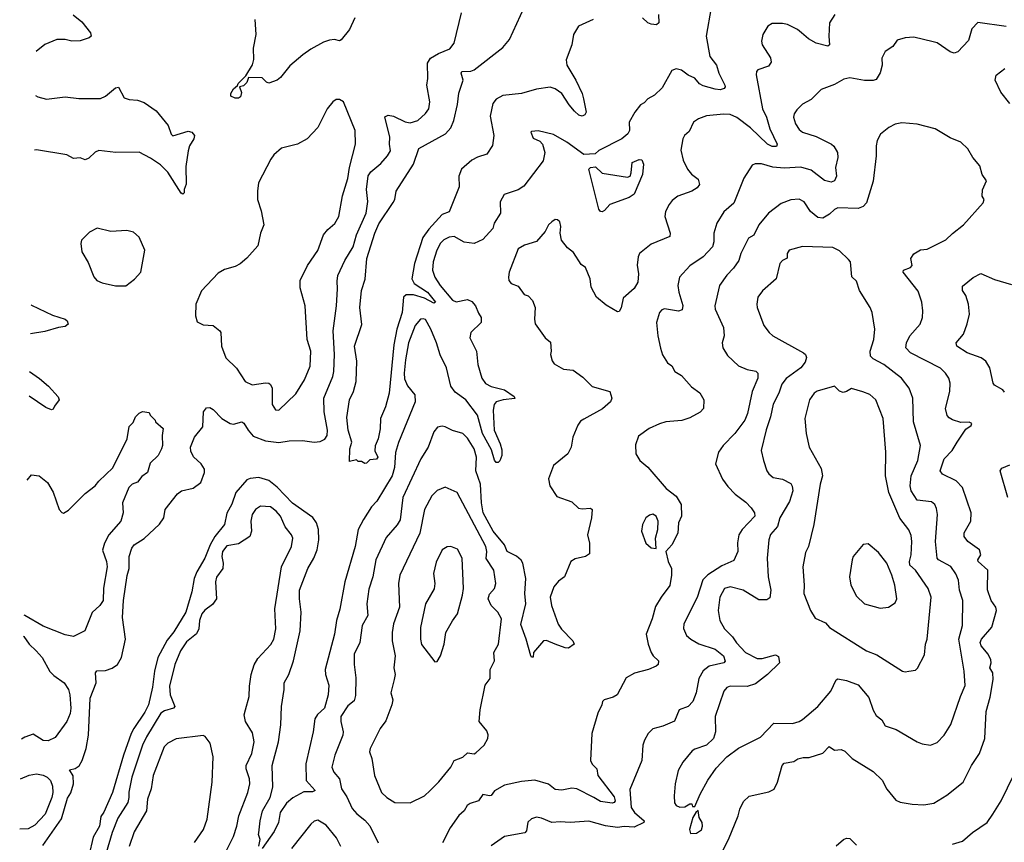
# Model space of a CAD drawing. Extents: x 2056909 to 2160450, y 827444 to 1016825.
# Tile 367 of 501: x 2059695 to 2065543, y 982438 to 987323. Entities that reach past the tile are written whole.
import ezdxf

# ---------------------------------------------------------------- set-up
doc = ezdxf.new("R2010")
doc.units = 0

msp = doc.modelspace()

# ---------------------------------------------------------------- linework, layer by layer
at = {"layer": '0CON10XD'}
for points in [[(2061913.1, 986236.9), (2061922.9, 986255), (2061930.8, 986305), (2062034.3, 986465.7), (2062065, 986558), (2062224, 986646), (2062255, 986680.8), (2062274.3, 986725.7), (2062295, 986820), (2062302.8, 986887.2), (2062328.6, 986965), (2062317.3, 987005), (2062321.4, 987015), (2062375, 987017.2), (2062395, 987026.5), (2062565, 987159.2), (2062604.1, 987205), (2062713.9, 987445)], [(2060012.4, 987352.4), (2060065, 987310), (2060116.7, 987245), (2060120, 987225), (2060107.5, 987215), (2060055, 987198.6), (2060005, 987195.8), (2059965, 987205.5), (2059915, 987206.4), (2059845, 987175.6), (2059793.9, 987134.7)], [(2059831.7, 982418.3), (2059942.6, 982577.4), (2059979.9, 982700.1), (2059998.4, 982731.6), (2060013.9, 982785), (2060012.2, 982832.2), (2059991.2, 982868.8), (2060025, 982876.2), (2060048.3, 982891.7), (2060067.1, 982925), (2060089.8, 982995), (2060103.7, 983073.7), (2060113.9, 983295), (2060148.8, 983385), (2060144.5, 983445.5), (2060153.8, 983456.2), (2060205, 983458.9), (2060245, 983471.8), (2060276.7, 983495), (2060300.3, 983535), (2060323.3, 983645), (2060306.2, 983773.8), (2060311.7, 983875), (2060333.4, 984023.4), (2060344.8, 984065.2), (2060345.9, 984135), (2060361.1, 984185), (2060376.1, 984203.9), (2060435, 984241.6), (2060525, 984327.8), (2060550.4, 984365), (2060559.5, 984415), (2060631.7, 984508.3), (2060656.1, 984526.1), (2060725, 984540.6), (2060770.6, 984575), (2060793.5, 984635), (2060792.5, 984655), (2060772.2, 984685), (2060727.1, 984727.1), (2060711.5, 984761.5), (2060709.3, 984785), (2060732.9, 984845), (2060783.6, 984905), (2060786.2, 984993.8), (2060805, 985018), (2060825, 985020.8), (2060845, 985007.5), (2060895, 984954.5), (2060945, 984925.7), (2060965, 984922), (2061015.3, 984935.3), (2061027.4, 984927.4), (2061051.8, 984885), (2061081, 984851), (2061155, 984821.9), (2061235, 984813.3), (2061295, 984823.3), (2061374.6, 984824.6), (2061445, 984814.5), (2061480.7, 984819.3), (2061507.2, 984832.8), (2061521.1, 984855), (2061523.8, 984885), (2061503.4, 984995), (2061501.5, 985075), (2061555.3, 985204.7), (2061561.1, 985235), (2061565.8, 985334.2), (2061556.8, 985475), (2061576.7, 985625), (2061583.6, 985725), (2061580.7, 985770.7), (2061584.5, 985805), (2061626.9, 985893.1), (2061676.6, 985975), (2061696, 986045), (2061752.7, 986175), (2061763, 986243), (2061754.7, 986315), (2061765, 986395.7), (2061781, 986419), (2061840.2, 986469.8), (2061880, 986515), (2061896.9, 986545), (2061891.5, 986585), (2061894.5, 986625), (2061863.3, 986746.7), (2061883.6, 986756.4), (2061915, 986750.8), (2061985, 986716.7), (2062015, 986710), (2062060, 986725), (2062105, 986765.8), (2062124.4, 986795), (2062131.4, 986835), (2062114.2, 986935), (2062120, 986975), (2062117.5, 987065), (2062134.2, 987095), (2062182.3, 987122.3), (2062249.8, 987150.2), (2062275, 987183.8), (2062319.2, 987365)], [(2063802, 987395), (2063772.5, 987225), (2063793.3, 987105), (2063833.6, 987053.6), (2063847.3, 987005), (2063882.5, 986935), (2063885.8, 986924.2), (2063880, 986915), (2063855, 986907.8), (2063825, 986910.4), (2063755, 986930), (2063732.7, 986942.7), (2063705, 986976.1), (2063664.8, 986994.8), (2063625, 987024.3), (2063595, 987032), (2063568.6, 987021.4), (2063510.9, 986919.1), (2063465.6, 986874.4), (2063425, 986854.2), (2063405, 986829.2), (2063382.5, 986817.5), (2063348, 986775), (2063314.2, 986715), (2063317.5, 986665), (2063306.9, 986645), (2063270.9, 986615), (2063135, 986546.4), (2063112.4, 986527.6), (2063045, 986522), (2062945, 986596.7), (2062865, 986641.2), (2062775, 986662.5), (2062735, 986660), (2062730, 986655), (2062745, 986620), (2062785, 986602.5), (2062800, 986585), (2062813.9, 986533.9), (2062804.2, 986485), (2062690, 986335), (2062655, 986313.3), (2062572.5, 986285), (2062548.3, 986241.7), (2062551.2, 986175), (2062514, 986116), (2062505, 986084.3), (2062445, 986018.6), (2062395, 985994.3), (2062335, 986001.4), (2062275, 986035.6), (2062245, 986031.5), (2062215, 986016.5), (2062193.5, 985996.5), (2062171.8, 985955), (2062150.9, 985885), (2062146.4, 985835), (2062161.2, 985795), (2062191.8, 985745), (2062265, 985657.1), (2062287.6, 985647.6), (2062355, 985661.9), (2062380.3, 985650.3), (2062402.5, 985625), (2062419.7, 985579.7), (2062436, 985555), (2062435.8, 985525), (2062375, 985466), (2062369.1, 985435), (2062408.9, 985355), (2062415.5, 985275.5), (2062440.6, 985195), (2062462.5, 985162.5), (2062495, 985144.6), (2062575, 985126), (2062632.5, 985085), (2062636, 985074), (2062566.7, 985066.7), (2062524.3, 985055), (2062512.7, 985037.3), (2062507.8, 985005), (2062514.1, 984885), (2062548.8, 984805), (2062558, 984768), (2062557.8, 984735), (2062546.1, 984703.9), (2062536.7, 984693.3), (2062525, 984693.3), (2062515, 984707.5), (2062498.2, 984768.2), (2062443, 984865), (2062414.5, 984974.5), (2062345.9, 985065), (2062282, 985112), (2062256.1, 985146.1), (2062230.5, 985255), (2062192.5, 985332.5), (2062171.3, 985405), (2062137.2, 985485), (2062105, 985542), (2062092.3, 985547.7), (2062075, 985544), (2062043.3, 985506.7), (2062005, 985403.8), (2061986.9, 985303.1), (2061978.9, 985225), (2061981.3, 985191.3), (2061998.3, 985148.2), (2062041.4, 985095), (2062044.5, 985055), (2061945, 984813.3), (2061926.9, 984753.1), (2061921.6, 984665), (2061906.7, 984615), (2061817.1, 984465), (2061785, 984430), (2061736.2, 984355), (2061705.3, 984295), (2061687.6, 984195), (2061625.6, 983985), (2061597.1, 983822.9), (2061577.6, 983755), (2061564.1, 983675), (2061509.5, 983465), (2061511.2, 983435), (2061531.1, 983371.1), (2061526.7, 983315), (2061504.6, 983235), (2061463.3, 983196.7), (2061449.1, 983170.9), (2061438.8, 983095), (2061395.6, 982905), (2061397.5, 982805), (2061449.2, 982745), (2061435, 982737.8), (2061382.9, 982737.1), (2061317.7, 982702.3), (2061279.6, 982670.4), (2061242.5, 982615), (2061232.2, 982555), (2061206.7, 982503.3), (2061135, 982402)], [(2064535.8, 987355), (2064505.6, 987305), (2064501.5, 987225), (2064505.7, 987175), (2064495, 987166), (2064425, 987184.5), (2064379.9, 987209.9), (2064339.2, 987245), (2064315, 987265.7), (2064255, 987295.7), (2064225, 987301.4), (2064165, 987300), (2064138.8, 987285), (2064108, 987235), (2064100.8, 987195), (2064104.2, 987175), (2064155, 987097.5), (2064158.3, 987071.7), (2064142.3, 987047.7), (2064078.8, 987025), (2064071.2, 987015), (2064070, 986995), (2064107.8, 986795), (2064130.4, 986745), (2064150.4, 986675), (2064194.4, 986585), (2064189.5, 986570.5), (2064165, 986569.6), (2064136.2, 986585), (2064035, 986681.9), (2063955, 986742.3), (2063915, 986759.6), (2063875, 986762.2), (2063775, 986751.5), (2063726.1, 986733.9), (2063696.1, 986713.9), (2063670.9, 986659.1), (2063644.5, 986635.5), (2063633.7, 986616.3), (2063621.7, 986548.3), (2063635, 986490), (2063660.9, 986435), (2063685, 986406.7), (2063725, 986375.7), (2063733.1, 986345), (2063719.2, 986325), (2063686.2, 986305), (2063604.6, 986275.4), (2063571.1, 986248.9), (2063552.9, 986225), (2063530.8, 986185), (2063526.9, 986155), (2063558.1, 986055), (2063557.5, 986035), (2063445, 985990.8), (2063375.7, 985934.3), (2063367.5, 985915), (2063362.5, 985865), (2063370.8, 985815), (2063366.9, 985765), (2063345, 985728), (2063280.3, 985669.7), (2063267, 985613), (2063255, 985590), (2063245, 985588.8), (2063178.3, 985628.3), (2063120, 985675), (2063089.2, 985735), (2063082.9, 985785), (2063055, 985852.5), (2063030.5, 985870.5), (2062985, 985940), (2062948.3, 985968.3), (2062914, 986015), (2062906, 986055), (2062908.8, 986095), (2062903.6, 986123.6), (2062890, 986135), (2062875, 986136.7), (2062855, 986123.3), (2062836, 986105), (2062816.7, 986065), (2062764.1, 986005.9), (2062692.5, 985985), (2062655, 985962.5), (2062602, 985825), (2062598, 985795), (2062601.2, 985775), (2062615, 985756.2), (2062655, 985740), (2062692.3, 985692.3), (2062715, 985683.3), (2062740, 985655), (2062756.2, 985615), (2062751.9, 985545), (2062756.8, 985516.8), (2062816.2, 985435), (2062847.7, 985407.7), (2062852.5, 985355), (2062847.5, 985335), (2062858.3, 985298.3), (2062870.5, 985280.5), (2062925, 985248.8), (2062982.7, 985242.7), (2063040.3, 985200.3), (2063095, 985146), (2063200, 985115), (2063211.2, 985075), (2063203.8, 985055), (2063156.8, 985013.2), (2063045, 984951.5), (2063025, 984939.2), (2063010, 984915), (2062981.4, 984845), (2062970, 984785), (2062950.8, 984745), (2062865, 984676.7), (2062836.4, 984596.4), (2062843.8, 984555), (2062885, 984491.2), (2062975, 984460), (2063015, 984423.3), (2063035, 984418.8), (2063085, 984423.3), (2063096, 984415), (2063091.2, 984365), (2063068, 984265), (2063078.5, 984215), (2063079.5, 984150.5), (2063055, 984136), (2062995, 984121.4), (2062968.8, 984105), (2062930, 984015), (2062895, 983988.8), (2062867.1, 983955), (2062846.5, 983895), (2062852.9, 983845), (2062893, 983733), (2062913.6, 983703.6), (2062980.8, 983635), (2062988, 983615), (2062955, 983591.9), (2062935, 983593.3), (2062875, 983614.4), (2062825, 983637.5), (2062805.7, 983634.3), (2062747.5, 983565), (2062745, 983537.5), (2062735, 983537.5), (2062730, 983545), (2062704.1, 983644.1), (2062671.3, 983731.3), (2062701.1, 983855), (2062694.7, 983915), (2062702.2, 984005), (2062683.5, 984095), (2062672.9, 984112.9), (2062646.6, 984136.6), (2062590.5, 984165), (2062574.2, 984205), (2062507.5, 984285), (2062448.6, 984395), (2062437.7, 984455), (2062432.9, 984565), (2062404.7, 984645), (2062408.4, 984725), (2062393.8, 984775), (2062355, 984838), (2062326.2, 984865), (2062265, 984884.3), (2062222.5, 984905), (2062205, 984910), (2062177, 984903), (2062155, 984876.2), (2062122.2, 984785), (2062076.9, 984715), (2061970.7, 984485), (2061955, 984354), (2061936.3, 984323.7), (2061871.4, 984248.6), (2061811.2, 984115), (2061793.3, 984015), (2061769.3, 983940.7), (2061757.9, 983855), (2061762.7, 983785), (2061729.5, 983725), (2061714.5, 983625), (2061682.5, 983555), (2061680.9, 983495), (2061690.9, 983415), (2061689.1, 983309.1), (2061681.4, 983278.6), (2061645, 983249.2), (2061602.7, 983185), (2061601.8, 983155), (2061615.6, 983095), (2061614.5, 983075), (2061567.3, 982955), (2061549.5, 982885), (2061560, 982855), (2061594.7, 982814.7), (2061606.6, 982755), (2061637.5, 982707.5), (2061669.2, 982639.3), (2061696.8, 982606.8), (2061745, 982570.5), (2061775.2, 982535.2), (2061825, 982435.8)], [(2063489.2, 987355), (2063491.2, 987305), (2063477.3, 987292.7), (2063445, 987296.7), (2063426, 987305), (2063394.4, 987335)], [(2061686, 987335), (2061654.3, 987265.7), (2061605, 987204), (2061595, 987198.6), (2061564.1, 987205.9), (2061535, 987201.2), (2061500.5, 987189.5), (2061425, 987148), (2061376.2, 987115), (2061300.3, 987049.7), (2061245, 986980), (2061225, 986963.8), (2061175, 986946.7), (2061161.7, 986951.7), (2061135, 986977.5), (2061055, 986980), (2061045, 986950), (2061025, 986930), (2061000, 986925), (2061011.7, 986891.7), (2061007.5, 986865), (2060995, 986856.7), (2060975, 986856.7), (2060948.3, 986868.3), (2060950, 986885), (2060965, 986913.3), (2060988.3, 986931.7), (2060992.5, 986945), (2061039.3, 986990.7), (2061077.5, 987055), (2061086.4, 987086.4), (2061083.8, 987155), (2061100, 987235), (2061093.8, 987325)], [(2063102, 987325), (2063015, 987284.3), (2062984.5, 987235), (2062974.5, 987175), (2062940.5, 987085), (2062945, 987053.8), (2062998.1, 986965), (2063036.2, 986885), (2063043.9, 986853.9), (2063060.6, 986775), (2063051.5, 986758.5), (2063035, 986750.8), (2063016.5, 986756.5), (2062990, 986780), (2062958, 986818), (2062915, 986885.4), (2062875, 986912.3), (2062845, 986922.3), (2062765, 986910.9), (2062674.8, 986885.2), (2062565, 986873.6), (2062525, 986852.2), (2062504.7, 986825), (2062488.7, 986751.3), (2062511.4, 986635), (2062502.9, 986577.1), (2062470.6, 986525), (2062415, 986506.6), (2062381.5, 986488.5), (2062319.7, 986435), (2062303, 986395), (2062305, 986330.6), (2062245, 986182), (2062203.7, 986166.3), (2062125, 986078.8), (2062089.7, 986030.3), (2062039.9, 985875), (2062024.2, 985784.3), (2062037.1, 985757.1), (2062117.2, 985705), (2062163.8, 985645), (2062155, 985640), (2062099.5, 985669.5), (2062035, 985690), (2061990.9, 985689.1), (2061974.2, 985675), (2061965.9, 985585), (2061934.2, 985485.8), (2061918.3, 985391.7), (2061888.9, 985105), (2061867.5, 985025), (2061837.8, 984955), (2061836.9, 984893.1), (2061824, 984835), (2061807.1, 984792.9), (2061805, 984762.5), (2061821.9, 984725), (2061815, 984713.3), (2061775, 984710), (2061755, 984690), (2061745, 984687.5), (2061725, 984700), (2061705, 984700), (2061695, 984710), (2061655, 984700), (2061655.6, 984775), (2061668, 984815), (2061645.6, 984885), (2061638.8, 984961.2), (2061653.9, 985066.1), (2061677.1, 985115), (2061693.1, 985175), (2061697.5, 985295), (2061684.4, 985385), (2061727.3, 985512.7), (2061715.6, 985615), (2061724.6, 985715), (2061747.1, 985782.9), (2061756.7, 985905), (2061803.8, 986055), (2061828, 986112), (2061913.1, 986236.9)], [(2065555, 987282), (2065385, 987307.5), (2065350.5, 987269.5), (2065330.3, 987199.7), (2065267, 987133), (2065245, 987124.3), (2065221.8, 987131.8), (2065145, 987185.8), (2065121.2, 987191.2), (2065005, 987220), (2064955, 987215.8), (2064907.3, 987202.7), (2064881.2, 987165), (2064835.8, 987134.2), (2064815.9, 987094.1), (2064816.8, 987053.2), (2064805, 987007.5), (2064782.6, 986967.4), (2064765, 986961.5), (2064712.2, 986962.2), (2064625, 986978.2), (2064589.4, 986970.6), (2064535, 986938.6), (2064455, 986908.1), (2064395, 986850), (2064345, 986820.8), (2064311.1, 986788.9), (2064294.4, 986765), (2064291.1, 986745), (2064301.9, 986705), (2064325, 986671.1), (2064345, 986654.5), (2064425, 986628.8), (2064516, 986585), (2064531.4, 986571.4), (2064551.9, 986535), (2064554.3, 986505), (2064540.6, 986445), (2064547.1, 986395), (2064534.4, 986365.6), (2064515, 986359.2), (2064475, 986368.1), (2064395, 986429.6), (2064335, 986447.3), (2064235, 986440.7), (2064168.4, 986448.4), (2064101.9, 986468.1), (2064062.7, 986467.3), (2064045, 986460), (2063997, 986383), (2063937.1, 986232.9), (2063877.2, 986182.8), (2063835.7, 986115), (2063818, 986055), (2063817.8, 986005), (2063810.6, 985975), (2063755, 985915.7), (2063675, 985861.4), (2063614.3, 985795), (2063604.5, 985745), (2063609.1, 985705), (2063634.4, 985625.6), (2063630.3, 985599.7), (2063608.3, 985591.7), (2063525, 985605.5), (2063509.6, 985600.4), (2063494.4, 985585), (2063477.8, 985525), (2063485.6, 985445), (2063501.8, 985371.8), (2063513.2, 985333.2), (2063543.3, 985285), (2063567.7, 985267.7), (2063586.7, 985235), (2063625, 985211.2), (2063685, 985143.8), (2063735, 985106.7), (2063759.2, 985065), (2063756, 985015), (2063737.2, 984992.8), (2063675, 984959.2), (2063627.2, 984942.8), (2063532.5, 984935), (2063495, 984924.3), (2063433.3, 984895), (2063370.5, 984849.5), (2063351.7, 984798.3), (2063354.2, 984745), (2063379.2, 984705), (2063426, 984666), (2063535, 984540), (2063594.5, 984494.5), (2063624, 984445), (2063626, 984375), (2063608, 984335), (2063603.8, 984275), (2063568.8, 984205), (2063532.5, 984165), (2063546, 984105), (2063566.7, 984065), (2063565.9, 984024.1), (2063557.3, 983962.7), (2063506, 983895), (2063472.1, 983837.9), (2063452.5, 983765), (2063416.2, 983675), (2063426.9, 983615), (2063445.6, 983565), (2063457.5, 983545), (2063490, 983515), (2063487.5, 983495), (2063475.7, 983484.3), (2063430, 983465), (2063346.9, 983443.1), (2063298, 983415), (2063244, 983315), (2063220.7, 983299.3), (2063166.1, 983283.9), (2063156.7, 983275), (2063153.3, 983255), (2063128.8, 983205), (2063094, 983085), (2063084.6, 982925), (2063095, 982902.9), (2063123.1, 982875), (2063129.6, 982835), (2063225, 982709.2), (2063231.2, 982685), (2063225, 982673.9), (2063215, 982670.7), (2063145, 982681.1), (2063104.4, 982705), (2063005, 982755.5), (2062975, 982760.5), (2062915, 982748.6), (2062875, 982752.5), (2062835, 982784.2), (2062755, 982807.1), (2062675, 982800), (2062575, 982778), (2062515.7, 982744.3), (2062495, 982716.7), (2062485, 982713.8), (2062445, 982722.5), (2062420, 982685), (2062371.4, 982668.6), (2062353.6, 982656.4), (2062336, 982625), (2062302.6, 982597.4), (2062251.4, 982525), (2062205.8, 982435)], [(2065575.7, 986825), (2065522.7, 986892.7), (2065488, 986965), (2065495, 986993.3), (2065545.9, 987034.1)], [(2059789.1, 986872.7), (2059803.3, 986865), (2059855, 986852.2), (2059965, 986864.3), (2060045.9, 986855.9), (2060175, 986856), (2060205, 986870), (2060265, 986918), (2060283, 986923), (2060315, 986860), (2060345, 986848.6), (2060395, 986845.6), (2060435, 986832.5), (2060505, 986782), (2060578, 986695), (2060594.1, 986644.1), (2060603.9, 986633.9), (2060695, 986661.2), (2060717.5, 986655), (2060732.5, 986635), (2060730, 986615), (2060703.8, 986575), (2060696.2, 986545), (2060682.3, 986452.3), (2060683.6, 986346.4), (2060672.5, 986315), (2060672.5, 986295), (2060665, 986287.5), (2060655, 986292.5), (2060575, 986417.5), (2060530.7, 986460.7), (2060471.7, 986501.7), (2060405, 986537.5), (2060265.5, 986535.5), (2060165, 986546.9), (2060142.6, 986537.4), (2060105, 986501.4), (2060085, 986492), (2060055, 986502.5), (2060015, 986500), (2059975, 986520), (2059795, 986550.5), (2059783.2, 986547.6)], [(2061235, 985004.4), (2061335, 985101.2), (2061386.7, 985185), (2061420.5, 985265), (2061423.6, 985355), (2061402.9, 985425), (2061390.5, 985625), (2061361.3, 985731.3), (2061361.1, 985775), (2061405, 985864), (2061466.7, 985953.3), (2061499.5, 986045), (2061525, 986077.5), (2061567.5, 986112.5), (2061591.5, 986155), (2061613.2, 986276.8), (2061645, 986380), (2061653.6, 986445), (2061688.9, 986585), (2061686.9, 986665), (2061617.5, 986835), (2061595, 986848.8), (2061575, 986848.8), (2061555, 986836.2), (2061521.2, 986795), (2061465, 986683.3), (2061403.4, 986616.6), (2061345.5, 986584.5), (2061249.7, 986560.3), (2061205, 986521.2), (2061186, 986495), (2061114.2, 986355), (2061107.1, 986305), (2061108.6, 986255), (2061129.1, 986189.1), (2061145.6, 986105), (2061126.2, 986055), (2061109.1, 985980.9), (2061045, 985908), (2061005, 985874.3), (2060975, 985858), (2060910.9, 985839.1), (2060875, 985818.8), (2060775, 985713.3), (2060742, 985635), (2060738.8, 985565), (2060749.5, 985529.5), (2060785, 985511.2), (2060845, 985507.5), (2060884.2, 985475), (2060890, 985465), (2060894.3, 985385), (2060919.2, 985315), (2060983.1, 985253.1), (2061035, 985174), (2061075, 985155.8), (2061155, 985166.9), (2061174.4, 985164.4), (2061185, 985156.2), (2061194.4, 985135), (2061195, 985037.5), (2061215, 985006.2), (2061235, 985004.4)], [(2063868.1, 982381.9), (2063905.5, 982455), (2063961.9, 982595), (2063971.4, 982635), (2063995, 982681.2), (2064028.3, 982711.7), (2064145, 982737.5), (2064175.4, 982754.6), (2064195.4, 982794.6), (2064223.8, 982893.8), (2064235, 982908), (2064292, 982918), (2064316.1, 982933.9), (2064348.3, 982941.7), (2064385, 982941.2), (2064465, 982967.5), (2064503.6, 983006.4), (2064535, 982986), (2064575, 982990), (2064595, 982978.8), (2064640, 982935), (2064765, 982858.8), (2064817.4, 982807.4), (2064845, 982753.8), (2064899.1, 982689.1), (2064925, 982677.5), (2064995.6, 982664.4), (2065065, 982660), (2065125, 982671.4), (2065202.6, 982717.4), (2065298.6, 982795), (2065348.9, 982895), (2065395, 982966.2), (2065426.4, 983055), (2065434.4, 983215), (2065459.7, 983299.7), (2065476.4, 983405), (2065474.5, 983445), (2065456.5, 983475), (2065464.6, 983504.6), (2065462.5, 983522.5), (2065446.5, 983555), (2065405.5, 983605), (2065399.5, 983625), (2065407.8, 983645), (2065468.5, 983715), (2065497.1, 983815), (2065492.9, 983835), (2065465.6, 983875), (2065443.2, 983936.8), (2065445.6, 984055), (2065387.7, 984105), (2065385.5, 984115), (2065404.4, 984145), (2065395.7, 984175), (2065325.8, 984225), (2065304.2, 984255), (2065305, 984276.7), (2065343.8, 984345), (2065345.7, 984395), (2065294.5, 984544.5), (2065257.5, 984585), (2065175, 984624.3), (2065161.9, 984645), (2065186.5, 984715), (2065232.5, 984765), (2065263.6, 984813.6), (2065315, 984892.5), (2065346.4, 984913.6), (2065350, 984925), (2065335, 984932.5), (2065285, 984932), (2065235, 984948.1), (2065215, 984959.2), (2065203.6, 984973.6), (2065194.4, 985015), (2065218.9, 985115), (2065222.2, 985165), (2065212.9, 985195), (2065194.4, 985225), (2065165, 985253.5), (2064985, 985345.4), (2064958.5, 985375), (2064963.1, 985405), (2064981.9, 985445), (2065044, 985515), (2065057.5, 985555), (2065059.2, 985595), (2065052.5, 985645), (2065031.3, 985711.3), (2064942, 985825), (2064944.4, 985835.6), (2064985, 985852.5), (2064995, 985863.3), (2064988, 985905), (2065005, 985932), (2065045, 985955.8), (2065085, 985961.2), (2065195, 986015.8), (2065235, 986053.8), (2065301.2, 986105), (2065416.7, 986235), (2065422.5, 986255), (2065412.5, 986275), (2065413.3, 986313.3), (2065437, 986367), (2065411.2, 986405), (2065397.5, 986455), (2065356, 986505), (2065325.5, 986555.5), (2065285.6, 986595.6), (2065221.4, 986621.4), (2065132.5, 986675), (2065025, 986702), (2064935, 986710), (2064895, 986702), (2064857, 986683), (2064807.3, 986642.7), (2064788, 986605), (2064782, 986575), (2064782.2, 986515), (2064764.2, 986364.2), (2064724.4, 986235), (2064705, 986214.4), (2064675, 986201.5), (2064555, 986205.5), (2064535, 986195.6), (2064505, 986167.8), (2064465, 986145.5), (2064435, 986148.5), (2064392.2, 986185), (2064355, 986240.8), (2064325, 986257.5), (2064275, 986254.3), (2064217.4, 986232.6), (2064142.9, 986175), (2064085.7, 986105), (2064056.4, 986043.6), (2064023.8, 986026.2), (2063977.5, 985935), (2063966.6, 985893.4), (2063935, 985848.6), (2063895, 985807.1), (2063852.2, 985745), (2063823.7, 985623.7), (2063825.6, 985605), (2063875.6, 985495), (2063878.6, 985445), (2063867.5, 985405), (2063870.8, 985375), (2063898.7, 985328.7), (2063965, 985268.6), (2064015, 985246.9), (2064066.4, 985236.4), (2064080, 985225), (2064079.1, 985195), (2064045, 985116), (2064017.8, 984985), (2064002.1, 984945), (2063942.9, 984865), (2063874, 984795), (2063846, 984755), (2063827.5, 984685), (2063869.4, 984595), (2063900.9, 984550.9), (2063944.2, 984505), (2064007.8, 984457.8), (2064040, 984425), (2064060, 984395), (2064062, 984375), (2063985.6, 984295), (2063966.9, 984265), (2063957.6, 984217.6), (2063960.6, 984165), (2063937.5, 984112.5), (2063865, 984080), (2063782.4, 984027.6), (2063753.5, 983996.5), (2063718.7, 983891.3), (2063638.9, 983735), (2063637, 983707), (2063656.5, 983666.5), (2063680.6, 983645), (2063727.8, 983617.7), (2063825, 983584.6), (2063874.5, 983545), (2063885.6, 983514.4), (2063876.6, 983503.4), (2063789.2, 983485), (2063753.7, 983456.3), (2063728.3, 983411.7), (2063713.7, 983326.3), (2063692.5, 983275), (2063665, 983244.4), (2063612.5, 983225), (2063585, 983156.7), (2063515, 983127.5), (2063455, 983112.5), (2063427.5, 983085), (2063405.7, 983045), (2063397.1, 983015), (2063391.1, 982925), (2063318.5, 982751.5), (2063327.1, 982645), (2063347.1, 982615), (2063403.1, 982565), (2063402.9, 982555), (2063345, 982529.1), (2063285, 982531.8), (2063245, 982526.1), (2063175, 982535.2), (2063075.4, 982564.6), (2062965, 982555.5), (2062905, 982560.4), (2062855, 982555.4), (2062795, 982582.2), (2062765, 982587.8), (2062735, 982577.1), (2062712.8, 982557.2), (2062704.5, 982505.5), (2062694.6, 982495.4), (2062575, 982472.9), (2062495, 982418.1)], [(2063155, 986183.3), (2063145, 986183.8), (2063135, 986197.5), (2063075, 986436.7), (2063085, 986445.7), (2063115, 986450), (2063155, 986412.5), (2063305, 986387.5), (2063320, 986395), (2063327, 986413), (2063332.5, 986475), (2063375, 986493.8), (2063391.2, 986491.2), (2063399.5, 986465), (2063394.4, 986405), (2063345, 986287.5), (2063315, 986266.7), (2063200, 986225), (2063169.3, 986190.7), (2063155, 986183.3)], [(2060325, 985743.3), (2060377, 985783), (2060413.8, 985825), (2060438, 985955), (2060405, 986032.5), (2060370.7, 986060.7), (2060330.7, 986070.7), (2060236.1, 986066.1), (2060155, 986086), (2060109.3, 986060.7), (2060062.5, 986015), (2060057.5, 985995), (2060063.8, 985945), (2060102, 985882), (2060135, 985796.7), (2060152.5, 985775), (2060185, 985760), (2060265, 985743.3), (2060325, 985743.3)], [(2063615, 982646.7), (2063645, 982648.8), (2063675, 982667.5), (2063686.7, 982666.7), (2063691.7, 982651.7), (2063705, 982650), (2063736.2, 982725), (2063782.2, 982807.8), (2063830.8, 982879.2), (2063895.7, 982945), (2063965, 982997.5), (2064095, 983063.3), (2064174.6, 983145.4), (2064285, 983143.2), (2064324, 983155), (2064345, 983168.5), (2064435, 983244.3), (2064513.3, 983336.7), (2064545, 983403.3), (2064555, 983410), (2064605, 983399.4), (2064675, 983372.5), (2064737.8, 983297.8), (2064763.8, 983223.8), (2064781.4, 983191.4), (2064816.2, 983166.2), (2064835, 983130.8), (2064901.7, 983108.3), (2065025, 983034.2), (2065055, 983022.5), (2065105, 983015.8), (2065145, 983031.4), (2065185, 983074), (2065225, 983138.8), (2065282.3, 983305), (2065311.2, 983368.8), (2065303.8, 983455), (2065273.4, 983645), (2065294.6, 983725), (2065296.2, 983875), (2065276.1, 983936.1), (2065270.8, 983995), (2065255, 984032.5), (2065225.3, 984075.3), (2065151.4, 984115), (2065143.3, 984125), (2065133.4, 984225), (2065145.5, 984385.5), (2065140.9, 984420.9), (2065130, 984445), (2065110.7, 984460.7), (2065025, 984470), (2064990.6, 984525), (2064984.7, 984555), (2064990.3, 984615), (2065028.8, 984705), (2065044.4, 984795), (2065004.5, 984935), (2064999.5, 985075), (2064978.5, 985135), (2064932.2, 985195), (2064826.6, 985276.6), (2064765, 985308.8), (2064749.1, 985325), (2064745.4, 985355), (2064767.5, 985425), (2064774.5, 985485), (2064758.1, 985585), (2064745.8, 985615), (2064682, 985715), (2064665, 985770), (2064637, 985797), (2064630, 985885), (2064618.3, 985898.3), (2064565, 985950), (2064525, 985970), (2064345, 985977.1), (2064265, 985954), (2064253.1, 985935), (2064252.7, 985907.3), (2064225, 985894), (2064210.8, 985875), (2064187.5, 985785), (2064107.4, 985712.6), (2064079.2, 985675), (2064072.9, 985635), (2064076, 985615), (2064115, 985506.7), (2064145.8, 985465), (2064168.8, 985445), (2064350.8, 985345), (2064361.9, 985335), (2064367.6, 985317.6), (2064360.2, 985289.8), (2064335, 985255.5), (2064247, 985193), (2064221.7, 985158.3), (2064204.3, 985105), (2064169.4, 985040.6), (2064153.9, 984965), (2064127.7, 984887.7), (2064099.4, 984765), (2064111.9, 984705), (2064132.9, 984645), (2064145, 984626), (2064171.2, 984605), (2064225, 984594.4), (2064275, 984568.6), (2064283.7, 984553.7), (2064286.2, 984525), (2064267.2, 984462.8), (2064210, 984365), (2064196.5, 984313.5), (2064154.1, 984265.9), (2064143.6, 984235), (2064134.6, 984125), (2064140.9, 984015), (2064155.5, 983935), (2064149.6, 983890.4), (2064132.5, 983877.5), (2064085, 983878.2), (2063992, 983935), (2063915, 983955.5), (2063881.4, 983945), (2063853.8, 983895), (2063842.7, 983815), (2063852.5, 983755), (2063880.8, 983705), (2063927.9, 983657.9), (2063953, 983623), (2064005, 983564.6), (2064075, 983530.5), (2064105, 983530), (2064185, 983552.5), (2064201.2, 983541.2), (2064207.5, 983505), (2064136.9, 983435), (2064065, 983380), (2064015, 983363.9), (2063914.1, 983365.9), (2063895, 983356.7), (2063878.2, 983335), (2063826.2, 983185), (2063827.5, 983095), (2063816.1, 983053.9), (2063775, 983014.3), (2063705, 982991.9), (2063688.7, 982981.3), (2063634.2, 982915), (2063606, 982865), (2063588, 982785), (2063582, 982715), (2063585, 982672.5), (2063595, 982656.7), (2063615, 982646.7)], [(2065545, 985112), (2065534.5, 985124.5), (2065485, 985152.5), (2065476, 985165), (2065457.1, 985255), (2065432.5, 985295), (2065405.4, 985315.4), (2065322, 985345), (2065260.8, 985385), (2065258, 985405), (2065300, 985455), (2065323.2, 985516.8), (2065335.7, 985575), (2065331.1, 985635), (2065315.4, 985685.4), (2065294.3, 985715), (2065295, 985741.2), (2065357.9, 985792.1), (2065404.1, 985815.9), (2065485, 985780.8), (2065585, 985750)], [(2059763.1, 985629.4), (2059765, 985628.1), (2059889.5, 985569.5), (2059965, 985545.6), (2059976.9, 985535), (2059982.9, 985515), (2059965, 985500.9), (2059925, 985495.6), (2059845, 985471.2), (2059759.3, 985457.3)], [(2059754.2, 985234.6), (2059813.3, 985193.3), (2059866.7, 985146.7), (2059923.4, 985083.4), (2059929.4, 985065), (2059901.1, 985028.9), (2059895, 985010.6), (2059885, 985006.5), (2059850, 985020), (2059750.9, 985088.5)], [(2064955, 983450), (2064975, 983454), (2065015, 983461.2), (2065028.3, 983471.7), (2065068.3, 983551.7), (2065075.7, 983614.3), (2065085.6, 983645), (2065107.8, 983895), (2065090.6, 983945), (2065015.3, 984055.3), (2064982.5, 984085), (2064979.4, 984105), (2064989.2, 984145), (2064994.6, 984225), (2064990.8, 984260.8), (2064975, 984292.9), (2064922.3, 984362.3), (2064858.1, 984515), (2064838.1, 984615), (2064840, 984755), (2064823.3, 984955), (2064779.2, 985065), (2064745, 985097.5), (2064702.9, 985112.9), (2064635, 985134), (2064606.7, 985115), (2064585, 985108.8), (2064565, 985116.7), (2064535, 985146.7), (2064432.2, 985117.8), (2064413.1, 985105), (2064386.5, 985065), (2064358.9, 984955), (2064367.1, 984865), (2064384.4, 984785), (2064455, 984658.8), (2064463.5, 984615), (2064449.5, 984565), (2064411.4, 984325), (2064380, 984195), (2064361.4, 984158.6), (2064345.6, 984075), (2064354.3, 983965), (2064351.4, 983915), (2064391.2, 983815), (2064419.5, 983769.5), (2064480.8, 983740.8), (2064505, 983713.3), (2064725, 983574.4), (2064785, 983550.6), (2064937.5, 983455), (2064955, 983450)], [(2059739.7, 984588.4), (2059765, 984620), (2059810, 984615), (2059861.2, 984575), (2059895, 984516.7), (2059930, 984415), (2059945, 984396.7), (2059955, 984393.8), (2059985, 984410), (2060085, 984510), (2060143.9, 984556.1), (2060165, 984583.3), (2060247.9, 984662.1), (2060333.8, 984835), (2060345, 984907.5), (2060368.3, 984931.7), (2060382.5, 984965), (2060405, 984987.5), (2060425, 984997.5), (2060465, 984990), (2060470, 984975), (2060500, 984945), (2060502.5, 984935), (2060546.7, 984895), (2060541.2, 984855), (2060543.8, 984795), (2060537.1, 984775), (2060518, 984735), (2060470, 984690), (2060455, 984634.2), (2060420.3, 984609.7), (2060395, 984577.5), (2060363.8, 984565), (2060342.5, 984545), (2060305.8, 984455), (2060309.2, 984395), (2060296, 984345), (2060225.5, 984264.5), (2060198.6, 984215), (2060187.7, 984172.3), (2060210.8, 984105), (2060214.3, 984075), (2060192.5, 983947.5), (2060190.5, 983875), (2060171.9, 983845), (2060126.3, 983803.7), (2060081.2, 983695), (2060015, 983661.4), (2059965, 983670.8), (2059835, 983722.5), (2059725.6, 983785.6), (2059721.6, 983786.9)], [(2065564, 984485), (2065517.5, 984645), (2065529.3, 984660.7), (2065575, 984680)], [(2061116, 982415), (2061123.3, 982455), (2061113.9, 982483.9), (2061116.4, 982493.6), (2061123.5, 982565), (2061137.8, 982625), (2061182.5, 982705), (2061198.2, 982765), (2061194.6, 982895), (2061232.9, 983035), (2061245.3, 983135), (2061250, 983245), (2061266.2, 983345), (2061265.5, 983385), (2061294.4, 983435.6), (2061320.5, 983515), (2061361.7, 983695), (2061367.6, 983805), (2061356.1, 983885), (2061357.5, 983935), (2061407.4, 984065), (2061441.4, 984125), (2061461.4, 984175), (2061471.4, 984235), (2061469.8, 984295), (2061458.6, 984335), (2061437.2, 984367.2), (2061315, 984451.6), (2061225, 984546.9), (2061175, 984586.2), (2061115.9, 984604.1), (2061065, 984599.7), (2061045, 984591.3), (2060979.6, 984515), (2060954.4, 984445.6), (2060925, 984392.5), (2060912.5, 984325), (2060853.5, 984255), (2060826.3, 984205), (2060795, 984126.2), (2060746.9, 984045), (2060731.1, 984005), (2060718.4, 983925), (2060682.1, 983805), (2060611, 983689), (2060571.3, 983638.6), (2060516.2, 983535), (2060496.2, 983455), (2060485, 983358.8), (2060459.6, 983255), (2060439.4, 983210.6), (2060372.6, 983115), (2060358, 983085), (2060312.4, 982955), (2060246.2, 982733.8), (2060195, 982617.1), (2060178.1, 982591.9), (2060169.2, 982535), (2060132.2, 982467.8), (2060105, 982357.5)], [(2062015, 982672.5), (2062100, 982715), (2062133.8, 982746.2), (2062185, 982798), (2062255.6, 982884.4), (2062276.1, 982923.9), (2062327, 982943), (2062355, 982968.8), (2062394.1, 982964.1), (2062405, 982970), (2062454.2, 983015), (2062475.8, 983055), (2062477.3, 983077.3), (2062470, 983100), (2062423.8, 983155), (2062430, 983225), (2062459.2, 983370.8), (2062489.7, 983410.3), (2062490, 983465), (2062515.6, 983515), (2062511.1, 983565), (2062538, 983615), (2062557.5, 983765), (2062535.9, 983805.9), (2062495.5, 983845), (2062476.7, 983885), (2062485, 983912.5), (2062515.6, 983945), (2062523.5, 983975), (2062512, 984055), (2062466.3, 984123.7), (2062470.3, 984165), (2062462.9, 984195), (2062294, 984515), (2062223, 984547), (2062175, 984528), (2062142.9, 984495), (2062098.5, 984415), (2062071.8, 984275), (2061952.1, 984025), (2061945.5, 983975), (2061950.7, 983835), (2061915.4, 983735), (2061906.5, 983685), (2061907.1, 983635), (2061925.4, 983545), (2061917.8, 983475), (2061924.4, 983435), (2061919.5, 983405), (2061900, 983325), (2061910.5, 983285), (2061904.5, 983255.5), (2061869.8, 983160.2), (2061836.7, 983113.3), (2061776.7, 982995), (2061772.2, 982975), (2061786.7, 982935), (2061802.7, 982835), (2061843.8, 982733.8), (2061875, 982704.3), (2061924.2, 982674.2), (2062015, 982672.5)], [(2060905.2, 982354.8), (2060965, 982472.9), (2060985.3, 982535), (2060996.1, 982595), (2061050.4, 982735), (2061062.3, 982785), (2061060.4, 982815), (2061040, 982875), (2061040.4, 982895), (2061073.5, 982965), (2061087.8, 983035), (2061077.6, 983087.6), (2061036.4, 983156.4), (2061027.5, 983195), (2061035.5, 983224.5), (2061058.9, 983305), (2061059.5, 983365), (2061069.1, 983435), (2061088.8, 983491.2), (2061110.2, 983529.8), (2061187, 983613), (2061205.6, 983645), (2061216.7, 983705), (2061211.5, 983825), (2061249.5, 984075), (2061310, 984195), (2061317.1, 984245), (2061310, 984265), (2061271.7, 984311.7), (2061243.5, 984375), (2061218.1, 984405), (2061185, 984430), (2061125.6, 984434.4), (2061096, 984415), (2061075.6, 984384.4), (2061068.1, 984345), (2061072.7, 984285), (2061062.2, 984255), (2060995, 984210.5), (2060925, 984198.5), (2060900.3, 984165), (2060895.3, 984135), (2060903.6, 984095), (2060902.2, 984065), (2060865, 984012), (2060857.5, 983985), (2060863.6, 983885), (2060840.5, 983849.5), (2060795, 983816.7), (2060777.7, 983795), (2060763.6, 983755), (2060758.5, 983705), (2060744.7, 983675.3), (2060685, 983629.1), (2060650.7, 983575), (2060616.4, 983493.6), (2060585.3, 983365), (2060589.1, 983315), (2060617.5, 983245), (2060608, 983235), (2060555, 983219.6), (2060533.1, 983205), (2060447.5, 983065), (2060424.2, 983015), (2060362.2, 982825), (2060344.3, 982735.7), (2060343.8, 982703.8), (2060338.4, 982675), (2060278.9, 982581.1), (2060245, 982497.1), (2060173.5, 982255)], [(2063475, 984182.5), (2063471.2, 984245), (2063484.3, 984295), (2063487.1, 984345), (2063476, 984375), (2063455, 984386), (2063435, 984381.2), (2063414.2, 984365), (2063394.4, 984325), (2063388.6, 984285), (2063414.4, 984214.4), (2063445, 984186.7), (2063475, 984182.5)], [(2062160.7, 983510.7), (2062175, 983512.5), (2062193.8, 983545), (2062216, 983615), (2062227.1, 983685), (2062265, 983753.8), (2062295.7, 983795), (2062325.4, 983905), (2062330.5, 983945), (2062322.9, 984125), (2062295, 984178.8), (2062255, 984194), (2062235, 984192), (2062205, 984175.8), (2062168.9, 984101.1), (2062153.3, 984035), (2062160, 983975), (2062156.8, 983943.2), (2062105.5, 983855), (2062076.2, 983713.8), (2062075.5, 983645), (2062082.1, 983612.1), (2062160.7, 983510.7)], [(2064805, 983828.6), (2064855, 983834.2), (2064895, 983861.2), (2064904.3, 983885), (2064892.7, 983965), (2064875.3, 984025.3), (2064844.5, 984095), (2064795, 984158.6), (2064735, 984210), (2064705, 984206.2), (2064646, 984135), (2064639.2, 984115), (2064624.5, 984015), (2064631.9, 983965), (2064665, 983900.8), (2064712, 983855), (2064805, 983828.6)], [(2059718.8, 983662.1), (2059719.8, 983659.8), (2059752.2, 983615), (2059792.2, 983575), (2059827.8, 983535), (2059875, 983452.5), (2059898, 983428), (2059959.2, 983385), (2059985.4, 983345.4), (2059993.6, 983313.6), (2059999.6, 983235), (2059995, 983203.3), (2059974.3, 983155), (2059905, 983061.2), (2059865, 983040), (2059835, 983042.9), (2059775, 983081.4), (2059726.5, 983063.5), (2059705.3, 983051)], [(2060732.7, 982437.3), (2060786.9, 982515), (2060808.6, 982575), (2060838.9, 982795), (2060844.3, 982945.7), (2060826.8, 983026.8), (2060797, 983067), (2060785, 983072), (2060625, 983053.1), (2060575, 983026.9), (2060553.3, 983005), (2060488.7, 982835), (2060476.1, 982755), (2060453.8, 982693.8), (2060448.8, 982625), (2060375, 982500.8), (2060345.8, 982414.2)], [(2065235, 982428), (2065295, 982444.2), (2065355, 982496), (2065441.2, 982555), (2065475, 982606.2), (2065524, 982685), (2065635, 982912.5)], [(2059700.9, 982814.9), (2059752.3, 982837.7), (2059795, 982844.6), (2059835, 982837.1), (2059858.6, 982825), (2059878.9, 982805), (2059890.8, 982770.8), (2059892.9, 982735), (2059887.1, 982705), (2059846.2, 982605), (2059785, 982539.5), (2059745, 982518.2), (2059695.2, 982516)], [(2063680, 982490), (2063715, 982493.3), (2063745, 982512.5), (2063750, 982535), (2063748.8, 982555), (2063730, 982585), (2063725, 982627.5), (2063710, 982615), (2063692.5, 982585), (2063673.8, 982515), (2063680, 982490)], [(2061603.1, 982413.1), (2061576.8, 982465), (2061515, 982540.5), (2061465, 982570), (2061445, 982564.2), (2061424.2, 982545), (2061308.8, 982401.2)], [(2064545, 982417.5), (2064587.5, 982455), (2064606.4, 982463.6), (2064625, 982461.2), (2064665, 982421.2)]]:
    msp.add_lwpolyline(points, dxfattribs=at)

doc.saveas('drawing.dxf')
